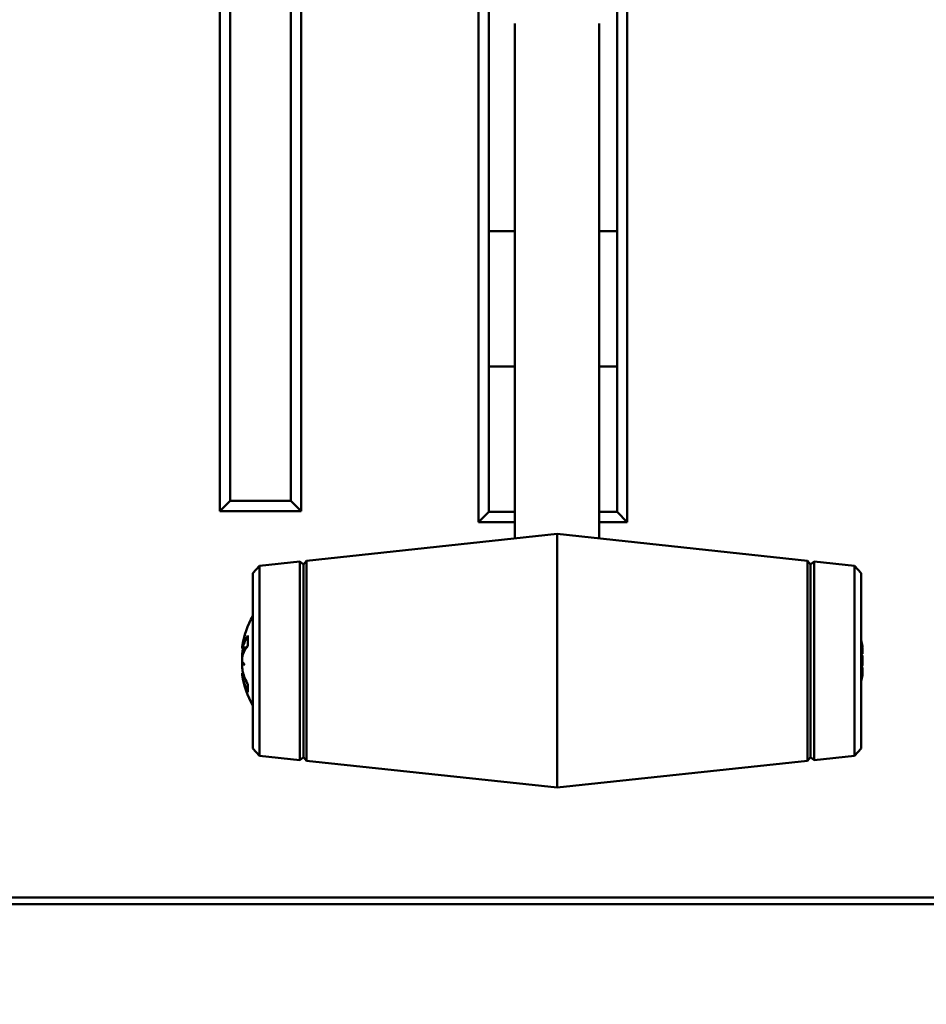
# Model space of a CAD drawing. Header units: inches. Extents: x 1.9 to 64.4, y 1.6 to 69.2.
# Tile 300 of 328: x 52.7 to 55.4, y 53.7 to 56.6. Entities that reach past the tile are written whole.
import ezdxf

# ---------------------------------------------------------------- set-up
doc = ezdxf.new("R2010")
doc.units = ezdxf.units.IN
doc.header["$MEASUREMENT"] = 0
for name, color, linetype, lineweight in [('Dimension (ANSI)', 7, 'Continuous', 25), ('Visible (ANSI)', 7, 'Continuous', 50), ('Visible Narrow (ANSI)', 7, 'Continuous', 35)]:
    doc.layers.add(name, color=color, linetype=linetype, lineweight=lineweight)
doc.styles.add('Note Text (ANSI)', font='tahoma.ttf')
doc.dimstyles.new('Default (ANSI)', dxfattribs={"dimtxt": 0.5, "dimasz": 0.098425, "dimexe": 0.125, "dimexo": 0.0625, "dimgap": 0.031496, "dimtad": 0, "dimtih": 1, "dimtoh": 1, "dimrnd": 1e-08, "dimzin": 4, "dimdsep": 46, "dimtxsty": 'Note Text (ANSI)', "dimcen": 0.09, "dimdle": 0.393701, "dimclrd": 256, "dimclre": 256, "dimclrt": 256, "dimadec": 0, "dimazin": 1, "dimtfac": 1, "dimtofl": 0, "dimtmove": 0, "dimatfit": 3, "dimfxl": 1, "dimtolj": 1, "dimtzin": 4, "dimlwd": -1, "dimlwe": -1, "dimarcsym": 0})

# ---------------------------------------------------------------- blocks, each defined once
blk = doc.blocks.new('*D10')
at = {"layer": 'Defpoints', "color": 0}
for p in [(59.5224, 65.0112), (54.8947, 40.8796), (62.5145, 40.8796)]:
    blk.add_point(p, dxfattribs=at)
at = {"layer": 'Dimension (ANSI)'}
for p, q in [((59.5849, 65.0112), (62.6395, 65.0112)), ((62.5145, 64.9128), (62.5145, 53.304)), ((62.5145, 40.978), (62.5145, 52.5868)), ((54.9572, 40.8796), (62.6395, 40.8796))]:
    blk.add_line(p, q, dxfattribs=at)
for points in [[(62.4981, 64.9128), (62.5309, 64.9128), (62.5145, 65.0112)], [(62.4981, 40.978), (62.5309, 40.978), (62.5145, 40.8796)]]:
    blk.add_solid(points, dxfattribs=at)
at = {"layer": 'Dimension (ANSI)', "insert": (60.4801, 53.2725), "char_height": 0.5, "attachment_point": 1, "style": 'Note Text (ANSI)'}
blk.add_mtext('\\A1;24.13 [612.9]', dxfattribs=at)

msp = doc.modelspace()

# ---------------------------------------------------------------- linework, layer by layer
at = {"layer": 'Visible (ANSI)'}
for p, q in [((54.0381, 58.2714), (54.0381, 55.1514)), ((54.4781, 55.1514), (54.4781, 58.2714)), ((53.2731, 58.2389), (53.2731, 55.1839)), ((53.5131, 55.1839), (53.5131, 58.2389)), ((54.0681, 55.1814), (54.0681, 58.2414)), ((54.4481, 58.2414), (54.4481, 55.1814)), ((53.3031, 55.2139), (53.3031, 58.2089)), ((53.4831, 58.2089), (53.4831, 55.2139)), ((54.1452, 55.103), (54.1452, 56.6254)), ((54.3952, 56.6254), (54.3952, 55.103)), ((54.1452, 56.0114), (54.0681, 56.0114)), ((54.4481, 56.0114), (54.3952, 56.0114)), ((54.1452, 55.6114), (54.0681, 55.6114)), ((54.4481, 55.6114), (54.3952, 55.6114)), ((53.2731, 55.1839), (53.3031, 55.2139)), ((53.4831, 55.2139), (53.3031, 55.2139)), ((53.5131, 55.1839), (53.4831, 55.2139)), ((53.2731, 55.1839), (53.5131, 55.1839)), ((54.0381, 55.1514), (54.0681, 55.1814)), ((54.1452, 55.1814), (54.0681, 55.1814)), ((54.4481, 55.1814), (54.3952, 55.1814)), ((54.4781, 55.1514), (54.4481, 55.1814)), ((54.0381, 55.1514), (54.1452, 55.1514)), ((54.3952, 55.1514), (54.4781, 55.1514)), ((53.529, 55.0372), (54.2702, 55.1163)), ((54.2702, 55.1163), (54.2702, 54.3663)), ((55.0114, 55.0372), (54.2702, 55.1163)), ((53.3901, 55.0224), (53.5093, 55.0351)), ((53.5093, 55.0351), (53.5093, 54.4475)), ((53.5202, 55.0263), (53.5093, 55.0351)), ((53.5202, 55.0263), (53.529, 55.0372)), ((53.5202, 55.0263), (53.5202, 54.4563)), ((53.529, 54.4454), (53.529, 55.0372)), ((55.0114, 55.0372), (55.0114, 54.4454)), ((55.0202, 55.0263), (55.0114, 55.0372)), ((55.0202, 55.0263), (55.0312, 55.0351)), ((55.0202, 55.0263), (55.0202, 54.4563)), ((55.0312, 54.4475), (55.0312, 55.0351)), ((55.1503, 55.0224), (55.0312, 55.0351)), ((53.3702, 55.0003), (53.3901, 55.0224)), ((53.3702, 54.4823), (53.3702, 55.0003)), ((53.3901, 55.0224), (53.3901, 54.4602)), ((55.1503, 54.4602), (55.1503, 55.0224)), ((55.1702, 55.0003), (55.1503, 55.0224)), ((55.1702, 55.0003), (55.1702, 54.4823)), ((53.3554, 54.814), (53.3554, 54.7854)), ((53.3389, 54.7825), (53.3391, 54.7825)), ((53.3392, 54.7781), (53.3496, 54.7772)), ((55.1739, 54.7823), (55.1721, 54.7822)), ((55.1733, 54.7113), (55.1702, 54.7115)), ((53.3389, 54.7001), (53.3432, 54.7005)), ((53.3392, 54.7045), (53.3419, 54.7047)), ((55.1739, 54.7003), (55.1732, 54.7003)), ((53.3554, 54.6718), (53.3554, 54.6514)), ((53.3702, 54.4823), (53.3901, 54.4602)), ((55.1702, 54.4823), (55.1503, 54.4602)), ((53.3901, 54.4602), (53.5093, 54.4475)), ((53.5202, 54.4563), (53.5093, 54.4475)), ((53.5202, 54.4563), (53.529, 54.4454)), ((53.529, 54.4454), (54.2702, 54.3663)), ((55.0114, 54.4454), (54.2702, 54.3663)), ((55.0202, 54.4563), (55.0114, 54.4454)), ((55.0202, 54.4563), (55.0312, 54.4475)), ((55.1503, 54.4602), (55.0312, 54.4475)), ((51.2255, 54.0418), (58.1152, 54.0418)), ((58.1152, 54.0218), (51.2255, 54.0218))]:
    msp.add_line(p, q, dxfattribs=at)
for centre, start, end in [((53.6065, 54.7413), 150.762, 170.9829), ((54.9063, 54.7413), 9.1353, 12.957), ((53.6065, 54.7413), 189.0171, 209.238), ((54.9063, 54.7413), 347.043, 350.8647)]:
    msp.add_arc(centre, 0.2708, start, end, dxfattribs=at)
for centre, major_axis, ratio, start_param, end_param in [((53.5997, 54.7443), (-0.1089, -0.2448), 0.981775, 4.844878, 4.97421), ((53.5997, 54.7326), (-0.211, 0.1651), 0.959481, 0.35114, 0.480472), ((53.6051, 54.7297), (-0.2684, 0.0323), 0.684182, 5.975665, 6.172967), ((54.9077, 54.737), (0.2569, 0.0841), 0.959972, 6.171038, 6.20366), ((53.3096, 54.7958), (-0.0686, 0.0028), 0.148914, 2.025667, 2.028828), ((53.6051, 54.7553), (-0.269, -0.0269), 0.484523, 5.84502, 6.042322), ((53.6051, 54.7523), (-0.2682, -0.0342), 0.724085, 5.97881, 5.998821), ((54.9077, 54.7492), (0.2663, -0.0469), 0.864699, 0.343574, 0.376196), ((54.9131, 54.7044), (0.2635, 0.0489), 0.305995, 0.106846, 0.170554), ((55.2032, 54.7879), (-0.0686, 0.0038), 0.145069, 1.11308, 1.130096), ((54.9131, 54.7534), (0.233, -0.1322), 0.936063, 0.651848, 0.658613), ((53.5997, 54.7035), (-0.2637, 0.0477), 0.221909, 0.203689, 0.333021), ((54.9131, 54.776), (0.2629, -0.0519), 0.441366, 0.250388, 0.314097), ((55.2032, 54.7696), (-0.0686, -0.0115), 0.046265, 1.070261, 1.114206), ((53.3096, 54.7248), (0.0686, 0.0121), 0.011646, 1.029614, 1.11993), ((53.5997, 54.78), (-0.2639, -0.0467), 0.077234, 0.14989, 0.279222), ((53.6051, 54.7303), (-0.2682, 0.0342), 0.724085, 0.284364, 0.481666), ((54.9077, 54.7259), (0.2693, 0.0244), 0.266193, 6.034015, 6.066637), ((55.2032, 54.7286), (0.0686, 0.0109), 0.066941, 2.009016, 2.062571), ((55.2032, 54.7131), (-0.0686, 0.0115), 0.046265, 5.168979, 5.222534), ((54.9077, 54.7552), (0.269, -0.0271), 0.494671, 6.107996, 6.140618), ((54.9131, 54.7066), (0.2629, 0.0519), 0.441366, 5.97904, 6.032797), ((53.6051, 54.7491), (-0.2661, -0.0479), 0.870426, 0.037075, 0.234377), ((54.9131, 54.7293), (0.233, 0.1322), 0.936063, 5.567629, 5.631338), ((54.9131, 54.7587), (0.2494, -0.0981), 0.880365, 0.106175, 0.169883), ((55.2032, 54.6883), (0.0686, -0.0055), 0.13599, 2.030566, 2.038916)]:
    msp.add_ellipse(centre, major_axis=major_axis, ratio=ratio, start_param=start_param, end_param=end_param, dxfattribs=at)
for points in [[(53.3554, 54.814), (53.3554, 54.8147), (53.3556, 54.8155), (53.356, 54.8161)], [(53.356, 54.6487), (53.3556, 54.6495), (53.3554, 54.6506), (53.3554, 54.6514)]]:
    msp.add_open_spline(points, degree=3, dxfattribs=at)
for points, knots in [([(53.3393, 54.7854), (53.3393, 54.7854), (53.3393, 54.7854), (53.3391, 54.7842), (53.339, 54.7834), (53.3389, 54.7827), (53.3389, 54.7825), (53.3389, 54.7825)], [0.02817592, 0.02817592, 0.02817592, 0.02817592, 0.02861542, 0.02861542, 0.04266381, 0.04266381, 0.05114162, 0.05114162, 0.05114162, 0.05114162]), ([(53.3408, 54.782), (53.3404, 54.7808), (53.3401, 54.7797), (53.3395, 54.7783), (53.3393, 54.7781), (53.339, 54.7782), (53.3389, 54.7786), (53.3389, 54.7802), (53.339, 54.7814), (53.3392, 54.7832), (53.3393, 54.7837), (53.3393, 54.7842)], [0, 0, 0, 0, 0.01429788, 0.01429788, 0.02859576, 0.02859576, 0.04258156, 0.04258156, 0.05656736, 0.05656736, 0.06157061, 0.06157061, 0.06157061, 0.06157061]), ([(53.3408, 54.774), (53.3404, 54.7726), (53.3401, 54.7709), (53.3395, 54.7672), (53.3393, 54.7652), (53.339, 54.7615), (53.3389, 54.7596), (53.3389, 54.756), (53.339, 54.7544), (53.3392, 54.7529), (53.3392, 54.7527), (53.3392, 54.7525)], [0, 0, 0, 0, 0.01429788, 0.01429788, 0.02859576, 0.02859576, 0.04258156, 0.04258156, 0.05656736, 0.05656736, 0.05905044, 0.05905044, 0.05905044, 0.05905044]), ([(55.1739, 54.7823), (55.1739, 54.7823), (55.1739, 54.7827), (55.1737, 54.7841), (55.1735, 54.7852), (55.173, 54.7879), (55.1727, 54.7896), (55.1723, 54.7918), (55.1722, 54.7924), (55.172, 54.793)], [0.04276649, 0.04276649, 0.04276649, 0.04276649, 0.0567122, 0.0567122, 0.07082649, 0.07082649, 0.08494078, 0.08494078, 0.08976122, 0.08976122, 0.08976122, 0.08976122]), ([(55.172, 54.7826), (55.1724, 54.781), (55.1727, 54.7791), (55.1733, 54.7752), (55.1735, 54.7732), (55.1738, 54.7696), (55.1739, 54.7678), (55.1739, 54.7647), (55.1738, 54.7634), (55.1736, 54.7622), (55.1735, 54.7619), (55.1735, 54.7616)], [0, 0, 0, 0, 0.01429788, 0.01429788, 0.02859576, 0.02859576, 0.04258156, 0.04258156, 0.05656736, 0.05656736, 0.06157061, 0.06157061, 0.06157061, 0.06157061]), ([(55.1737, 54.7718), (55.1737, 54.7718), (55.1737, 54.7719), (55.1738, 54.7724), (55.1739, 54.7733), (55.1739, 54.7757), (55.1738, 54.7772), (55.1736, 54.7793), (55.1735, 54.7799), (55.1735, 54.7806)], [0.02746452, 0.02746452, 0.02746452, 0.02746452, 0.02859576, 0.02859576, 0.04258156, 0.04258156, 0.05656736, 0.05656736, 0.06157061, 0.06157061, 0.06157061, 0.06157061]), ([(53.3393, 54.7384), (53.3393, 54.7385), (53.3393, 54.7385), (53.3391, 54.7401), (53.339, 54.7419), (53.3389, 54.7457), (53.3389, 54.7477), (53.3391, 54.7513), (53.3393, 54.7532), (53.3398, 54.7566), (53.3401, 54.758), (53.3405, 54.7595), (53.3407, 54.7599), (53.3408, 54.7602)], [0.02817701, 0.02817701, 0.02817701, 0.02817701, 0.02875644, 0.02875644, 0.04273434, 0.04273434, 0.05671223, 0.05671223, 0.07082652, 0.07082652, 0.08494082, 0.08494082, 0.08976125, 0.08976125, 0.08976125, 0.08976125]), ([(53.3391, 54.7413), (53.339, 54.7405), (53.339, 54.7397), (53.3389, 54.7369), (53.3389, 54.735), (53.3391, 54.7321), (53.3391, 54.7311), (53.3392, 54.7302)], [0.03646349, 0.03646349, 0.03646349, 0.03646349, 0.04273434, 0.04273434, 0.05671223, 0.05671223, 0.0643554, 0.0643554, 0.0643554, 0.0643554]), ([(55.1735, 54.7545), (55.1735, 54.7544), (55.1735, 54.7544), (55.1737, 54.7526), (55.1738, 54.7506), (55.1739, 54.7467), (55.1739, 54.7448), (55.1737, 54.7414), (55.1735, 54.7397), (55.173, 54.7369), (55.1727, 54.7358), (55.1723, 54.7348), (55.1722, 54.7346), (55.172, 54.7344)], [0.02817701, 0.02817701, 0.02817701, 0.02817701, 0.02875644, 0.02875644, 0.04273434, 0.04273434, 0.05671223, 0.05671223, 0.07090098, 0.07090098, 0.08508973, 0.08508973, 0.08976579, 0.08976579, 0.08976579, 0.08976579]), ([(55.1735, 54.7281), (55.1735, 54.7282), (55.1735, 54.7283), (55.1737, 54.73), (55.1738, 54.732), (55.1739, 54.7359), (55.1739, 54.7378), (55.1738, 54.7401), (55.1737, 54.7407), (55.1737, 54.7413)], [0.02817701, 0.02817701, 0.02817701, 0.02817701, 0.02875644, 0.02875644, 0.04273434, 0.04273434, 0.05671223, 0.05671223, 0.06168547, 0.06168547, 0.06168547, 0.06168547]), ([(53.3408, 54.7087), (53.3404, 54.71), (53.3401, 54.7117), (53.3395, 54.7154), (53.3393, 54.7174), (53.339, 54.7211), (53.3389, 54.7231), (53.3389, 54.7266), (53.339, 54.7282), (53.3392, 54.73), (53.3393, 54.7304), (53.3393, 54.7308)], [0, 0, 0, 0, 0.01429788, 0.01429788, 0.02859576, 0.02859576, 0.04258156, 0.04258156, 0.05656736, 0.05656736, 0.06157061, 0.06157061, 0.06157061, 0.06157061]), ([(55.172, 54.7094), (55.1724, 54.7103), (55.1727, 54.7109), (55.1733, 54.7114), (55.1735, 54.7112), (55.1738, 54.7102), (55.1739, 54.7093), (55.1739, 54.7069), (55.1738, 54.7054), (55.1736, 54.7033), (55.1735, 54.7027), (55.1735, 54.7021)], [0, 0, 0, 0, 0.01429788, 0.01429788, 0.02859576, 0.02859576, 0.04258156, 0.04258156, 0.05656736, 0.05656736, 0.06157061, 0.06157061, 0.06157061, 0.06157061]), ([(55.1737, 54.7108), (55.1737, 54.711), (55.1737, 54.7111), (55.1738, 54.713), (55.1739, 54.7148), (55.1739, 54.7179), (55.1738, 54.7192), (55.1736, 54.7204), (55.1735, 54.7207), (55.1735, 54.721)], [0.02746452, 0.02746452, 0.02746452, 0.02746452, 0.02859576, 0.02859576, 0.04258156, 0.04258156, 0.05656736, 0.05656736, 0.06157061, 0.06157061, 0.06157061, 0.06157061]), ([(53.3392, 54.7045), (53.3391, 54.7045), (53.3391, 54.7045), (53.339, 54.7044), (53.3389, 54.704), (53.3389, 54.7024), (53.339, 54.7014), (53.3391, 54.7001)], [0.02743141, 0.02743141, 0.02743141, 0.02743141, 0.02859576, 0.02859576, 0.04258156, 0.04258156, 0.05580048, 0.05580048, 0.05580048, 0.05580048]), ([(53.3391, 54.6989), (53.339, 54.6992), (53.339, 54.6995), (53.3389, 54.7001), (53.3389, 54.7002), (53.3391, 54.6997), (53.3393, 54.699), (53.3398, 54.697), (53.3401, 54.6957), (53.3405, 54.6937), (53.3407, 54.6932), (53.3408, 54.6927)], [0.03645802, 0.03645802, 0.03645802, 0.03645802, 0.04266381, 0.04266381, 0.0567122, 0.0567122, 0.07082649, 0.07082649, 0.08494078, 0.08494078, 0.08976122, 0.08976122, 0.08976122, 0.08976122]), ([(55.1735, 54.6991), (55.1735, 54.6991), (55.1735, 54.6992), (55.1737, 54.6999), (55.1738, 54.7003), (55.1739, 54.7003), (55.1739, 54.6999), (55.1738, 54.6989), (55.1737, 54.6986), (55.1737, 54.6983)], [0.02817592, 0.02817592, 0.02817592, 0.02817592, 0.02861542, 0.02861542, 0.04266381, 0.04266381, 0.0567122, 0.0567122, 0.06168543, 0.06168543, 0.06168543, 0.06168543])]:
    msp.add_open_spline(points, degree=3, knots=knots, dxfattribs=at)
at = {"layer": 'Visible Narrow (ANSI)'}
for p, q in [((53.356, 54.8161), (53.356, 54.7862)), ((53.3408, 54.782), (53.3523, 54.7813)), ((53.3408, 54.774), (53.3478, 54.7744)), ((55.172, 54.793), (55.1702, 54.793)), ((55.172, 54.7094), (55.1702, 54.7096)), ((53.3408, 54.6927), (53.3458, 54.6929)), ((53.356, 54.6707), (53.356, 54.6487))]:
    msp.add_line(p, q, dxfattribs=at)

# ---------------------------------------------------------------- dimensions: what is measured, and where the dimension line sits
at = {"layer": 'Dimension (ANSI)'}
dim = msp.add_linear_dim(base=(62.5145, 40.8796), p1=(59.5224, 65.0112), p2=(54.8947, 40.8796), angle=90, dimstyle='Default (ANSI)', override={"dimdec": 2, "dimtp": 0, "dimtm": 0, "dimtdec": 2, "dimatfit": 1}, dxfattribs=at)
dim.commit()
dim.dimension.update_dxf_attribs({"geometry": '*D10', "text_midpoint": (62.5145, 52.9454), "dimtype": 160})

doc.saveas('drawing.dxf')
